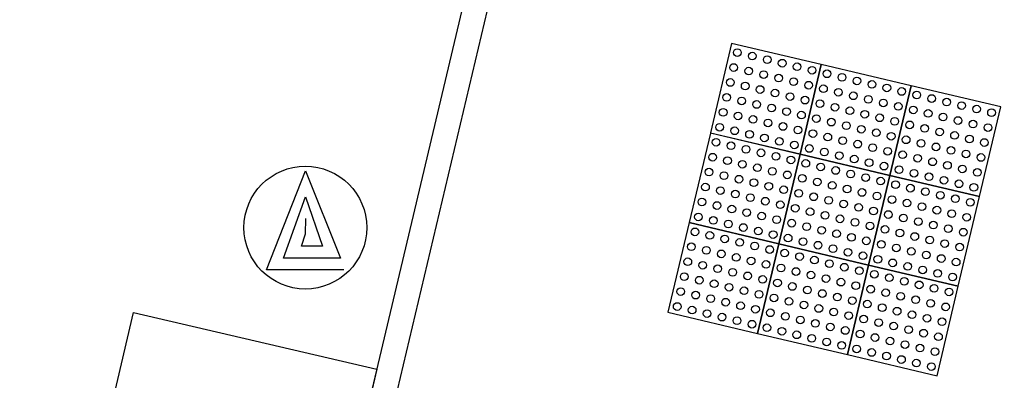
# Model space of a CAD drawing. Header units: metres. Extents: x 116958 to 118326, y 475500 to 477904.
# Tile 958 of 1001: x 117671.87 to 117675.07, y 477116.41 to 477117.59. Entities that reach past the tile are written whole.
import ezdxf

# ---------------------------------------------------------------- set-up
doc = ezdxf.new("R2010")
doc.units = ezdxf.units.M
doc.header["$LTSCALE"] = 0.2
doc.layers.get('0').update_dxf_attribs({"color": 6})
for name, color, linetype in [('N-WE-IE-MEUBILAIR_WEGMEUBILAIR_VERKEERSBORD-G', 7, 'Continuous'), ('N-WE-IE-MEUBILAIR_WEGMEUBILAIR_VERKEERSBORD-PAAL', 2, 'Continuous'), ('N-WE-VH-KANTOPSLUITING_ACHTERKANTBAND-G', 251, 'Continuous'), ('N-WE-VH-KANTOPSLUITING_OPSLUITBAND_80X200-G', 251, 'Continuous'), ('N-WE-VH-KANTVERHARDING_TEGEL_NOPPENTEGEL', 1, 'Continuous')]:
    doc.layers.add(name, color=color, linetype=linetype)
doc.styles.get("Standard").update_dxf_attribs({"font": 'isocp.shx'})

# ---------------------------------------------------------------- blocks, each defined once
blk = doc.blocks.new('blind_oud')
blk.add_lwpolyline([(0, 0), (-0.3, 0), (-0.3, -0.3), (0, -0.3)], close=True)
at = {"color": 8}
for centre in [(-0.275, -0.025), (-0.225, -0.025), (-0.175, -0.025), (-0.125, -0.025), (-0.075, -0.025), (-0.025, -0.025), (-0.275, -0.075), (-0.225, -0.075), (-0.175, -0.075), (-0.125, -0.075), (-0.075, -0.075), (-0.025, -0.075), (-0.275, -0.125), (-0.225, -0.125), (-0.175, -0.125), (-0.125, -0.125), (-0.075, -0.125), (-0.025, -0.125), (-0.275, -0.175), (-0.225, -0.175), (-0.175, -0.175), (-0.125, -0.175), (-0.075, -0.175), (-0.025, -0.175), (-0.275, -0.225), (-0.225, -0.225), (-0.175, -0.225), (-0.125, -0.225), (-0.075, -0.225), (-0.025, -0.225), (-0.275, -0.275), (-0.225, -0.275), (-0.175, -0.275), (-0.125, -0.275), (-0.075, -0.275), (-0.025, -0.275)]:
    blk.add_circle(centre, 0.0125, dxfattribs=at)
blk = doc.blocks.new('Vb')
blk.add_lwpolyline([(125, -138), (-127, -138), (0, 185), (114, -100), (-71, -100), (0, 100), (56, -60), (-13, -60), (0, -20), (1, 30)])
blk.add_circle((0, 0), 200)

msp = doc.modelspace()

# ---------------------------------------------------------------- linework, layer by layer
at = {"layer": 'N-WE-IE-MEUBILAIR_WEGMEUBILAIR_VERKEERSBORD-G'}
msp.add_lwpolyline([(117671.9497, 477115.3922), (117672.2397, 477116.6322), (117673.0317, 477116.447), (117672.7418, 477115.207)], close=True, dxfattribs=at)
at = {"layer": 'N-WE-VH-KANTOPSLUITING_ACHTERKANTBAND-G', "flags": 128}
msp.add_lwpolyline([(117677.2257, 477152.4669), (117677.1947, 477152.3932, 0.009968), (117680.4566, 477151.0999), (117675.0525, 477128.2516), (117674.488, 477128.3851), (117673.2428, 477123.1203), (117674.5371, 477122.8142), (117672.1171, 477112.5828, 0.047532), (117671.5362, 477108.3773), (117670.9554, 477094.6476), (117670.4414, 477092.4743), (117673.0197, 477091.8644)], format="xyb", dxfattribs=at)
at = {"layer": 'N-WE-VH-KANTOPSLUITING_OPSLUITBAND_80X200-G', "flags": 128}
msp.add_lwpolyline([(117677.2257, 477152.4669, 0.010168), (117680.5507, 477151.1502), (117675.1119, 477128.1553), (117674.5475, 477128.2888), (117673.3391, 477123.1798), (117674.6333, 477122.8736), (117672.195, 477112.5643, 0.047532), (117671.6161, 477108.3739), (117671.0351, 477094.6366), (117670.5377, 477092.5337), (117673.0231, 477091.9458)], format="xyb", dxfattribs=at)

# ---------------------------------------------------------------- block references
at = {"layer": 'N-WE-IE-MEUBILAIR_WEGMEUBILAIR_VERKEERSBORD-PAAL', "xscale": 0.001, "yscale": 0.001, "zscale": 0.001}
msp.add_blockref('Vb', (117672.7987, 477116.9084), dxfattribs=at)
at = {"layer": 'N-WE-VH-KANTVERHARDING_TEGEL_NOPPENTEGEL', "rotation": 256.6927325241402}
for p in [(117674.4086, 477117.1476), (117674.7005, 477117.0785), (117674.9925, 477117.0095), (117674.3395, 477116.8556), (117674.6315, 477116.7866), (117674.9234, 477116.7175), (117674.2705, 477116.5637), (117674.5624, 477116.4946), (117674.8544, 477116.4256)]:
    msp.add_blockref('blind_oud', p, dxfattribs=at)

# ---------------------------------------------------------------- texts
at = {"layer": 'N-WE-IE-MEUBILAIR_WEGMEUBILAIR_VERKEERSBORD-G'}
msp.add_text('L03', height=0.5, rotation=76.8394, dxfattribs=at).set_placement((117672.5439, 477115.3108))

doc.saveas('drawing.dxf')
